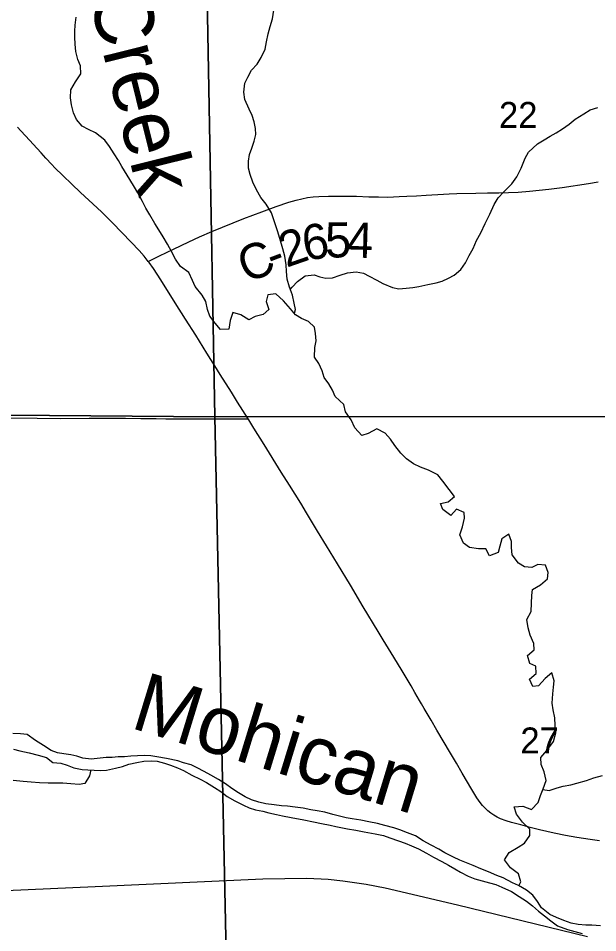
# Model space of a CAD drawing. Extents: x 1874609 to 2204689, y 815661 to 1281160.
# Drawn here: x 2028176 to 2033119, y 967419 to 975217 of the extents above; entities that cross this region are included whole.
import ezdxf

# ---------------------------------------------------------------- set-up
doc = ezdxf.new("R2010")
doc.units = 0
for name, color, linetype in [('GM_X_County_Road', 7, 'Continuous'), ('GM_X_County_Road_Text', 7, 'Continuous'), ('GM_X_Major_River', 7, 'Continuous'), ('GM_X_Major_River_Text', 7, 'Continuous'), ('GM_X_Minor_River', 7, 'Continuous'), ('GM_X_Minor_River_Text', 7, 'Continuous'), ('GM_X_Rail_Line', 7, 'Continuous'), ('GM_X_Section', 7, 'Continuous'), ('GM_X_Section_Text', 7, 'Continuous'), ('GM_X_Township_Road', 7, 'Continuous')]:
    doc.layers.add(name, color=color, linetype=linetype)

msp = doc.modelspace()

# ---------------------------------------------------------------- linework, layer by layer
at = {"layer": 'GM_X_County_Road'}
for points in [[(2029284.9, 973144.3), (2029250.7, 973187.5), (2029207.4, 973237.1), (2029140, 973308.9), (2028979.4, 973473.2), (2028886, 973565.4), (2028778.8, 973666.6), (2028705, 973731.2), (2028632.9, 973801.5), (2028556.2, 973876.3), (2028488, 973942.8), (2028462, 973970.9), (2028411.4, 974025.7), (2028370.1, 974070.4), (2028337.6, 974105.6), (2028271.2, 974177.5), (2028237.7, 974213.7), (2028196.5, 974258.4), (2028168.2, 974289)], [(2029284.9, 973144.3), (2029322.3, 973162.4), (2029381.1, 973190.9), (2029499.3, 973247.5), (2029631.7, 973312.2), (2029720.9, 973353.2), (2029826, 973398.7), (2029916.5, 973436.6), (2030099.6, 973508.4), (2030252.4, 973567.3), (2030375.5, 973612.2), (2030484, 973648.8), (2030546.7, 973667.2), (2030594.2, 973678.7), (2030642.2, 973687.6), (2030690.8, 973693.4), (2030739.5, 973696.8), (2030821.2, 973699), (2030968.2, 973700), (2031061.6, 973699.2), (2031165.6, 973694.7), (2031250, 973693.2), (2031328.4, 973691.7), (2031426.5, 973697), (2031491.9, 973700.3), (2031573.8, 973704.4), (2031655.5, 973708.6), (2031802.1, 973717.3), (2031851, 973719.8), (2031916.4, 973722.3), (2032079.9, 973726.5), (2032178.1, 973728.3), (2032276.4, 973729.6), (2032358.4, 973731.1), (2032440.3, 973734.6), (2032538.2, 973742.8), (2032700.8, 973760.2), (2032814.4, 973774.3), (2033041, 973807.9), (2033121.8, 973821.7)], [(2029851.7, 972253), (2029785.3, 972360.9), (2029689.4, 972513.9), (2029601.3, 972652.2), (2029514.2, 972791.2), (2029393, 972986.3), (2029330, 973082.5), (2029291.6, 973135.9), (2029284.9, 973144.3)], [(2030136.7, 971802), (2030047.1, 971944.6), (2029994.3, 972027.6), (2029897, 972179.4), (2029851.7, 972253)], [(2033133, 968203.9), (2033054.9, 968213.8), (2032942.2, 968230.8), (2032845.3, 968248.4), (2032748.9, 968267.8), (2032621.2, 968297.1), (2032541.9, 968317.4), (2032462.5, 968337.9), (2032383.5, 968359.4), (2032336.9, 968374.3), (2032291, 968391.2), (2032261.6, 968404.7), (2032233.2, 968420.2), (2032206.5, 968437.9), (2032181.3, 968457.8), (2032157.4, 968480.1), (2032135.8, 968503.3), (2032115.7, 968528.9), (2032088.2, 968569.2), (2032045.7, 968639.2), (2031963.2, 968781), (2031913.1, 968865.6), (2031863.1, 968950.1), (2031747.1, 969147.1), (2031697.7, 969232), (2031639.1, 969330.2), (2031614.5, 969371.6), (2031599, 969398.8), (2031558.9, 969468.9), (2031526.3, 969525.5), (2031493, 969582.1), (2031442.7, 969666.7), (2031357.2, 969806.7), (2031287.7, 969917.8), (2031245.2, 969987.8), (2031118.5, 970198.6), (2031009.1, 970381.5), (2030898.7, 970564), (2030804.7, 970717.9), (2030728.2, 970843.9), (2030677.6, 970928.1), (2030635.7, 970998.5), (2030584.8, 971082.7), (2030489.2, 971235.5), (2030419.7, 971346.6), (2030272.7, 971583.5), (2030186.6, 971723.2), (2030142.8, 971792.4), (2030136.7, 971802)]]:
    msp.add_lwpolyline(points, dxfattribs=at)
at = {"layer": 'GM_X_Major_River'}
for points in [[(2028725.9, 968908), (2028673.8, 968924.1), (2028623.7, 968936.1), (2028565.6, 968944.2), (2028509.5, 968954.2), (2028457.4, 968972.3), (2028391.3, 969016.4), (2028321.2, 969058.6), (2028251.1, 969108.7), (2028195, 969114.8), (2028128.9, 969116.8)], [(2028134.8, 968984.5), (2028188.9, 968970.4), (2028269, 968954.3), (2028345.1, 968934.2), (2028417.3, 968914.2), (2028471.3, 968872), (2028537.5, 968864), (2028593.6, 968847.9), (2028649.6, 968823.8), (2028719.8, 968809.8), (2028769.9, 968807.7), (2028822, 968805.7), (2028878.1, 968803.7), (2028928.2, 968805.7), (2029006.4, 968821.7), (2029064.5, 968835.7), (2029118.7, 968855.7), (2029186.8, 968871.7), (2029247, 968881.7), (2029311.1, 968885.7), (2029361.2, 968881.6), (2029423.3, 968865.6), (2029473.4, 968847.5)], [(2033141.5, 967478.4), (2033069.4, 967482.4), (2033017.3, 967484.4), (2032953.1, 967488.5), (2032893, 967500.5), (2032830.9, 967522.6), (2032766.8, 967548.7), (2032710.7, 967574.8), (2032638.7, 967631), (2032604.6, 967685.1), (2032564.6, 967739.3), (2032512.6, 967781.4), (2032442.5, 967821.5), (2032392.4, 967843.6), (2032312.3, 967885.8), (2032258.2, 967907.8), (2032186.1, 967938), (2032122, 967964.1), (2032055.8, 967992.2), (2031999.8, 968014.2), (2031943.7, 968038.3), (2031887.6, 968062.4), (2031815.5, 968100.5), (2031763.4, 968130.6), (2031697.3, 968164.8), (2031631.2, 968202.9), (2031563.1, 968245), (2031497, 968271.1), (2031430.9, 968295.2), (2031378.8, 968313.3), (2031302.7, 968333.4), (2031240.5, 968349.4), (2031166.4, 968363.5), (2031098.3, 968377.6), (2031024.1, 968391.6), (2030972, 968399.7), (2030915.9, 968413.7), (2030857.8, 968427.8), (2030789.7, 968445.9), (2030725.6, 968457.9), (2030671.5, 968468), (2030607.4, 968480), (2030537.2, 968490.1), (2030473.1, 968498.2), (2030421, 968502.2), (2030358.9, 968510.2), (2030286.7, 968518.3), (2030228.6, 968532.4), (2030164.5, 968552.4), (2030110.4, 968578.5), (2030054.4, 968612.6), (2029998.3, 968648.8), (2029944.2, 968688.9), (2029884.1, 968727), (2029818, 968763.1), (2029762, 968795.2), (2029701.9, 968825.3), (2029651.8, 968849.4), (2029585.7, 968867.5), (2029535.6, 968885.6), (2029439.4, 968903.7), (2029357.2, 968919.7), (2029307.1, 968927.8), (2029255, 968929.8), (2029192.9, 968927.8), (2029134.8, 968923.8), (2029080.7, 968919.9), (2029028.6, 968917.9), (2028976.4, 968913.9), (2028926.3, 968911.9), (2028874.2, 968907.9), (2028798.1, 968899.9), (2028725.9, 968908)], [(2029473.4, 968847.5), (2029533.5, 968825.4), (2029585.6, 968801.3), (2029655.7, 968763.2), (2029727.8, 968729.1), (2029781.9, 968699), (2029850, 968658.8), (2029904.1, 968622.7), (2029958.1, 968580.6), (2030024.2, 968544.5), (2030096.3, 968506.4), (2030146.4, 968484.3), (2030200.5, 968468.2), (2030260.6, 968454.2), (2030312.7, 968440.1), (2030378.8, 968426), (2030430.9, 968416), (2030505.1, 968401.9), (2030611.3, 968381.8), (2030693.4, 968365.7), (2030761.5, 968351.7), (2030835.7, 968335.6), (2030885.8, 968323.5), (2030984, 968305.4), (2031056.1, 968293.4), (2031126.2, 968279.3), (2031220.4, 968263.2), (2031290.5, 968247.2), (2031346.6, 968227.1), (2031418.7, 968203), (2031476.8, 968182.9), (2031530.9, 968160.8), (2031589, 968134.7), (2031659.1, 968096.6), (2031719.2, 968064.5), (2031789.3, 968026.4), (2031845.4, 967996.3), (2031899.5, 967964.2), (2031949.6, 967934.1), (2032013.7, 967901.9), (2032071.7, 967879.9), (2032131.9, 967861.8), (2032196, 967843.7), (2032250.1, 967829.7), (2032302.1, 967807.6), (2032384.3, 967769.4), (2032448.4, 967727.3), (2032512.5, 967689.2), (2032562.5, 967649.1), (2032614.6, 967602.9), (2032664.6, 967562.8), (2032718.7, 967520.7), (2032774.8, 967478.5), (2032860.9, 967446.4), (2032925, 967430.3), (2032985.1, 967412.3)]]:
    msp.add_lwpolyline(points, dxfattribs=at)
at = {"layer": 'GM_X_Minor_River'}
for points in [[(2030531, 972701.6), (2030540.1, 972734.7), (2030528.1, 972788.8), (2030514.2, 972855), (2030488.2, 972925.2), (2030468.2, 972993.4), (2030464.3, 973057.5), (2030460.4, 973115.7), (2030450.4, 973187.9), (2030432.5, 973250), (2030406.5, 973338.3), (2030388.5, 973404.4), (2030358.6, 973490.7), (2030334.6, 973556.8), (2030290.6, 973631), (2030244.6, 973689.2), (2030208.6, 973755.4), (2030176.6, 973819.6), (2030152.6, 973885.8), (2030140.6, 973937.9), (2030140.7, 973998), (2030148.8, 974054.2), (2030168.9, 974110.3), (2030187, 974168.4), (2030201.1, 974226.6), (2030199.1, 974276.7), (2030189.2, 974334.8), (2030171.2, 974387), (2030145.2, 974443.1), (2030109.2, 974525.4), (2030099.3, 974587.5), (2030107.4, 974663.7), (2030133.5, 974715.8), (2030165.6, 974774), (2030213.8, 974826.1), (2030247.9, 974884.2), (2030282.1, 974954.4), (2030292.2, 975016.5), (2030306.3, 975084.7), (2030324.4, 975146.8), (2030344.5, 975213), (2030356.6, 975285.2)], [(2030824, 972099), (2030785.9, 972155.1), (2030768, 972209.3), (2030740, 972273.5), (2030702, 972327.6), (2030706.1, 972409.8), (2030718.2, 972465.9), (2030710.2, 972530.1), (2030702.2, 972584.2), (2030652.2, 972632.4), (2030592.1, 972656.5), (2030542, 972688.6), (2030498, 972740.7), (2030438, 972806.9), (2030373.9, 972867.1), (2030303.7, 972859.1), (2030289.6, 972803), (2030313.6, 972732.8), (2030263.5, 972690.7), (2030195.3, 972672.7), (2030143.2, 972644.7), (2030073.1, 972688.8), (2030004.9, 972708.9), (2029982.8, 972638.7), (2029972.7, 972566.5), (2029900.5, 972564.6), (2029854.5, 972616.7), (2029810.5, 972676.9), (2029790.5, 972733), (2029774.6, 972801.2), (2029744.6, 972855.4), (2029684.5, 972929.6), (2029662.5, 972979.7), (2029630.5, 973049.9), (2029558.4, 973100.1), (2029516.4, 973164.3), (2029482.4, 973228.4), (2029448.4, 973290.6), (2029412.4, 973354.8), (2029374.4, 973412.9), (2029340.4, 973467.1), (2029298.4, 973541.3), (2029264.4, 973597.5), (2029234.4, 973655.6), (2029196.4, 973727.8), (2029168.4, 973777.9), (2029128.4, 973842.1), (2029060.4, 973954.4), (2029030.4, 974004.6), (2028994.4, 974060.7), (2028954.3, 974122.9), (2028914.3, 974177.1), (2028834.2, 974239.3), (2028774.1, 974267.4), (2028720, 974297.5), (2028672, 974353.6), (2028646, 974411.8), (2028630.1, 974479.9), (2028622.1, 974540.1), (2028624.2, 974606.3), (2028662.4, 974674.4), (2028710.5, 974744.6), (2028706.6, 974812.8), (2028684.6, 974864.9), (2028666.7, 974933.1), (2028660.7, 974997.2), (2028656.8, 975055.4), (2028656.8, 975107.5), (2028660.9, 975157.6), (2028669, 975225.8)], [(2030495.6, 972905.2), (2030512.2, 972923.2), (2030556.4, 972973.3), (2030622.6, 973021.4), (2030698.8, 973029.4), (2030748.8, 973013.3), (2030798.9, 973001.2), (2030855.1, 973003.2), (2030921.2, 973025.2), (2030983.4, 973045.3), (2031059.5, 973055.2), (2031119.7, 973043.2), (2031169.7, 973019.1), (2031233.8, 972983), (2031285.9, 972954.9), (2031368, 972920.8), (2031422.1, 972908.7), (2031484.3, 972914.7), (2031540.4, 972920.7), (2031592.5, 972930.7), (2031670.7, 972946.7), (2031740.9, 972960.7), (2031793, 972976.7), (2031845.1, 973000.8), (2031895.3, 973026.8), (2031951.4, 973074.9), (2031991.6, 973131), (2032023.7, 973193.1), (2032055.9, 973253.3), (2032084, 973323.4), (2032122.2, 973387.6), (2032158.3, 973465.8), (2032198.5, 973545.9), (2032236.7, 973630.1), (2032270.8, 973686.2), (2032317, 973736.4), (2032387.2, 973806.5), (2032429.4, 973864.6), (2032465.5, 973938.8), (2032499.7, 974023), (2032529.8, 974075.1), (2032604, 974145.2), (2032662.2, 974181.3), (2032714.4, 974211.4), (2032764.5, 974239.4), (2032818.7, 974275.5), (2032874.8, 974315.5), (2032927, 974355.6), (2032999.2, 974403.7), (2033055.3, 974435.8), (2033119.5, 974457.8)], [(2032445.3, 967819.9), (2032464.5, 967853.6), (2032442.6, 967919.8), (2032374.5, 967972), (2032322.5, 968040.2), (2032362.6, 968102.3), (2032440.8, 968148.4), (2032495, 968182.4), (2032539.2, 968248.6), (2032539.2, 968302.7), (2032477.1, 968362.9), (2032427.1, 968429.1), (2032407.2, 968491.2), (2032479.3, 968499.2), (2032555.4, 968471.1), (2032609.6, 968529.2), (2032629.7, 968589.4), (2032653.8, 968645.5), (2032678, 968717.7), (2032662, 968789.9), (2032636, 968854), (2032634.1, 968914.2), (2032686.3, 968974.3), (2032742.5, 969048.5), (2032760.6, 969122.7), (2032756.7, 969184.8), (2032752.7, 969251), (2032738.8, 969319.2), (2032730.8, 969377.3), (2032734.9, 969457.5), (2032743, 969513.6), (2032747.1, 969567.8), (2032727.1, 969635.9), (2032671, 969587.8), (2032614.8, 969523.7), (2032564.7, 969519.7), (2032536.7, 969579.9), (2032594.8, 969630), (2032590.9, 969692.1), (2032540.8, 969714.2), (2032518.9, 969784.4), (2032577, 969832.5), (2032573.1, 969886.6), (2032543.1, 969956.8), (2032525.1, 970019), (2032513.2, 970089.2), (2032551.4, 970159.3), (2032555.5, 970229.5), (2032557.5, 970293.7), (2032561.6, 970345.8), (2032631.8, 970385.9), (2032692, 970438), (2032696, 970492.1), (2032674.1, 970552.2), (2032607.9, 970558.3), (2032557.8, 970534.3), (2032495.7, 970538.3), (2032443.6, 970570.4), (2032389.6, 970642.6), (2032383.6, 970702.8), (2032383.7, 970754.9), (2032361.7, 970817), (2032301.5, 970777), (2032283.4, 970714.8), (2032269.3, 970662.7), (2032197.2, 970632.7), (2032165.2, 970692.8), (2032101, 970692.9), (2032024.9, 970704.9), (2031974.8, 970741), (2031942.8, 970811.2), (2031965, 970881.4), (2031981.1, 970953.6), (2031979.1, 971003.7), (2031915, 971031.8), (2031866.9, 970977.7), (2031796.8, 971027.8), (2031778.8, 971078), (2031842.9, 971094), (2031897.1, 971138.1), (2031851.1, 971198.2), (2031797.1, 971268.4), (2031755, 971322.6), (2031674.9, 971364.8), (2031606.8, 971388.8), (2031546.7, 971418.9), (2031488.6, 971459.1), (2031438.6, 971507.2), (2031388.5, 971573.4), (2031352.5, 971627.6), (2031306.5, 971679.7), (2031234.4, 971715.8), (2031160.2, 971675.8), (2031108, 971659.8), (2031048, 971725.9), (2031016, 971794.1), (2030968, 971862.3), (2030954, 971922.5), (2030879.9, 971992.7), (2030856, 972046.8), (2030824, 972099)], [(2028795.1, 968806.8), (2028783.9, 968755.6), (2028743.7, 968691.5), (2028693.6, 968683.5), (2028623.4, 968689.5), (2028555.3, 968693.5), (2028501.2, 968693.6), (2028431.1, 968695.6), (2028356.9, 968697.7), (2028284.8, 968703.7), (2028218.6, 968707.7), (2028132.4, 968715.8)], [(2032651, 968639), (2032705.9, 968631.4), (2032772.1, 968653.5), (2032824.2, 968667.5), (2032888.4, 968681.5), (2032940.5, 968695.5), (2033024.7, 968717.5), (2033084.9, 968739.5), (2033161, 968759.5)]]:
    msp.add_lwpolyline(points, dxfattribs=at)
at = {"layer": 'GM_X_Rail_Line'}
msp.add_lwpolyline([(2028069.8, 967780.1), (2028830.6, 967813.5), (2030261.2, 967878.8), (2030638.7, 967883.2), (2030819.9, 967875.7), (2030943.7, 967861.6), (2031144.7, 967832.8), (2031304.5, 967800.5), (2031922.7, 967655.8), (2033032.8, 967386.9)], dxfattribs=at)
at = {"layer": 'GM_X_Section'}
for points in [[(2029754.5, 977109.5), (2029851.5, 971817.4), (2024559.1, 971862.4), (2024490, 977180.5)], [(2035070.9, 977114.6), (2035115.9, 971820.4), (2029851.5, 971817.4), (2029754.5, 977109.5)], [(2024559.1, 971862.4), (2029851.5, 971817.4), (2029966.8, 966437.3), (2024612.3, 966480.2)], [(2029851.5, 971817.4), (2035115.9, 971820.4), (2035317.1, 966428.4), (2029966.8, 966437.3)]]:
    msp.add_lwpolyline(points, close=True, dxfattribs=at)
at = {"layer": 'GM_X_Township_Road'}
for points in [[(2028106.5, 971809), (2028336.3, 971807.8), (2028533.1, 971805.6), (2028779.1, 971805.8), (2028848.4, 971805.9)], [(2028848.4, 971805.9), (2028910.3, 971806), (2029008.8, 971806.4), (2029090.7, 971806.3), (2029221.4, 971805.1), (2029352.4, 971802.9), (2029434.2, 971801.4), (2029564.8, 971801.3), (2029646.5, 971801.5), (2029744.8, 971801.5), (2029904.6, 971801), (2029991.1, 971800.7), (2030056.4, 971800.5), (2030087.7, 971801), (2030136.7, 971802)]]:
    msp.add_lwpolyline(points, dxfattribs=at)

# ---------------------------------------------------------------- texts
at = {"layer": 'GM_X_County_Road_Text'}
for s, rotation, p in [('6', 9.71556, (2030624.5, 973146.4)), ('5', 0.67134, (2030794.2, 973176.4)), ('4', 358.38661, (2030975.8, 973178.6)), ('2', 19.14588, (2030462.6, 973089)), ('C', 21.57384, (2030121.4, 972955.8)), ('-', 20.81277, (2030349.6, 973046))]:
    msp.add_text(s, height=300, rotation=rotation, dxfattribs=at).set_placement(p)
at = {"layer": 'GM_X_Major_River_Text'}
msp.add_text('Mohican', height=500.09, rotation=342.94956, dxfattribs=at).set_placement((2029120.9, 969169.3))
at = {"layer": 'GM_X_Minor_River_Text'}
msp.add_text('Creek', height=500.12, rotation=283.95131, dxfattribs=at).set_placement((2028775.9, 975410.3))
at = {"layer": 'GM_X_Section_Text'}
for s, p in [('22', (2032276.5, 974282.6)), ('27', (2032459.1, 968948.2))]:
    msp.add_text(s, height=221, rotation=0.00001, dxfattribs=at).set_placement(p)

doc.saveas('drawing.dxf')
